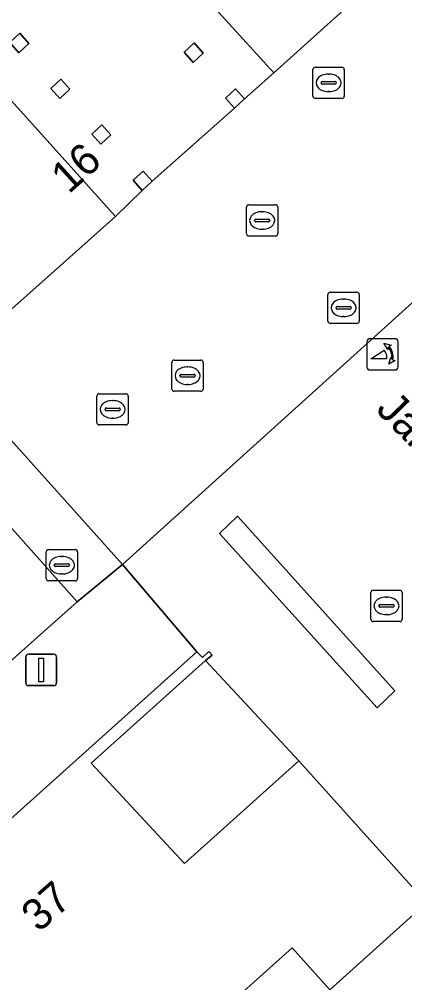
# Model space of a CAD drawing. Extents: x 162172 to 163187, y 382874 to 383685.
# Drawn here: x 162795.16 to 162807.47, y 383446.89 to 383477.69 of the extents above; entities that cross this region are included whole.
import ezdxf

# ---------------------------------------------------------------- set-up
doc = ezdxf.new("R2010")
doc.units = 0
for name, color, linetype in [('IMGEO_Brandkraan', 7, 'Continuous'), ('IMGEO_Erf', 7, 'Continuous'), ('IMGEO_Groenvoorziening', 7, 'Continuous'), ('IMGEO_Haag', 7, 'Continuous'), ('IMGEO_Kolk', 7, 'Continuous'), ('IMGEO_Lichtmast', 7, 'Continuous'), ('IMGEO_Openbare_ruimte_label', 7, 'Continuous'), ('IMGEO_Pand', 7, 'Continuous'), ('IMGEO_Pand_nummerreeks', 7, 'Continuous'), ('IMGEO_Pand_overbouw', 7, 'Continuous'), ('IMGEO_Poller', 7, 'Continuous'), ('IMGEO_Rijbaan_lokaal_open', 7, 'Continuous'), ('IMGEO_Rioolput', 7, 'Continuous'), ('IMGEO_Voetpad_open', 7, 'Continuous')]:
    doc.layers.add(name, color=color, linetype=linetype)

msp = doc.modelspace()

# ---------------------------------------------------------------- linework, layer by layer
at = {"layer": 'IMGEO_Brandkraan'}
for p, q in [((162804.539, 383475.227), (162804.539, 383476.079)), ((162804.614, 383476.153), (162805.466, 383476.153)), ((162805.54, 383476.079), (162805.54, 383475.227)), ((162805.027, 383475.933), (162805.052, 383475.933)), ((162804.798, 383475.647), (162804.798, 383475.659)), ((162805.236, 383475.61), (162804.838, 383475.61)), ((162804.841, 383475.696), (162805.239, 383475.696)), ((162805.282, 383475.659), (162805.282, 383475.647)), ((162805.466, 383475.153), (162804.614, 383475.153)), ((162805.05, 383475.373), (162805.025, 383475.373))]:
    msp.add_line(p, q, dxfattribs=at)
for points in [[(162804.539, 383475.227), (162804.539, 383476.079)], [(162804.614, 383476.153), (162805.466, 383476.153)], [(162805.54, 383476.079), (162805.54, 383475.227)], [(162805.466, 383475.153), (162804.614, 383475.153)]]:
    msp.add_lwpolyline(points, dxfattribs=at)
for centre, radius, start, end in [((162804.616, 383476.077), 0.0765, 91.552, 178.448), ((162804.616, 383476.077), 0.0765, 91.552, 178.448), ((162805.464, 383476.077), 0.0765, 1.552, 88.448), ((162805.464, 383476.077), 0.0765, 1.552, 88.448), ((162804.838, 383475.656), 0.0403, 85.8775, 175.7526), ((162804.835, 383475.646), 0.0366, 178.938, 274.7102), ((162805.239, 383475.653), 0.043, 264.8664, 352.4533), ((162805.243, 383475.658), 0.0386, 1.7309, 96.639), ((162804.616, 383475.229), 0.0765, 181.552, 268.448), ((162804.616, 383475.229), 0.0765, 181.552, 268.448), ((162805.464, 383475.229), 0.0765, 271.552, 358.448), ((162805.464, 383475.229), 0.0765, 271.552, 358.448)]:
    msp.add_arc(centre, radius, start, end, dxfattribs=at)
for centre, major_axis, ratio, start_param, end_param in [((162805.026, 383475.653), (-0.387, 0.002), 0.722429, 4.712389, 7.853982), ((162805.051, 383475.653), (-0.39, 0.002), 0.717154, 1.570796, 4.712389)]:
    msp.add_ellipse(centre, major_axis=major_axis, ratio=ratio, start_param=start_param, end_param=end_param, dxfattribs=at)
at = {"layer": 'IMGEO_Erf'}
msp.add_lwpolyline([(162801.107, 383457.182), (162797.453, 383453.902), (162800.432, 383450.699), (162804.086, 383453.979)], close=True, dxfattribs=at)
at = {"layer": 'IMGEO_Groenvoorziening'}
msp.add_lwpolyline([(162802.129, 383461.799), (162801.553, 383461.242), (162806.585, 383455.671), (162807.152, 383456.221)], close=True, dxfattribs=at)
at = {"layer": 'IMGEO_Haag'}
msp.add_lwpolyline([(162802.129, 383461.799), (162801.553, 383461.242), (162806.585, 383455.671), (162807.152, 383456.221)], close=True, dxfattribs=at)
at = {"layer": 'IMGEO_Kolk'}
for p, q in [((162800.031, 383465.866), (162800.031, 383466.718)), ((162800.106, 383466.792), (162800.958, 383466.792)), ((162800.519, 383466.572), (162800.544, 383466.572)), ((162801.032, 383466.718), (162801.032, 383465.866)), ((162800.29, 383466.286), (162800.29, 383466.298)), ((162800.728, 383466.249), (162800.33, 383466.249)), ((162800.333, 383466.335), (162800.731, 383466.335)), ((162800.774, 383466.298), (162800.774, 383466.286)), ((162800.542, 383466.012), (162800.517, 383466.012)), ((162800.958, 383465.792), (162800.106, 383465.792)), ((162806.387, 383458.507), (162806.387, 383459.359)), ((162806.462, 383459.433), (162807.314, 383459.433)), ((162806.875, 383459.213), (162806.9, 383459.213)), ((162807.388, 383459.359), (162807.388, 383458.507)), ((162806.646, 383458.927), (162806.646, 383458.939)), ((162807.084, 383458.89), (162806.686, 383458.89)), ((162806.689, 383458.976), (162807.087, 383458.976)), ((162807.13, 383458.939), (162807.13, 383458.927)), ((162806.898, 383458.653), (162806.873, 383458.653)), ((162807.314, 383458.433), (162806.462, 383458.433))]:
    msp.add_line(p, q, dxfattribs=at)
for points in [[(162800.031, 383465.866), (162800.031, 383466.718)], [(162800.106, 383466.792), (162800.958, 383466.792)], [(162801.032, 383466.718), (162801.032, 383465.866)], [(162800.958, 383465.792), (162800.106, 383465.792)], [(162806.387, 383458.507), (162806.387, 383459.359)], [(162806.462, 383459.433), (162807.314, 383459.433)], [(162807.388, 383459.359), (162807.388, 383458.507)], [(162807.314, 383458.433), (162806.462, 383458.433)]]:
    msp.add_lwpolyline(points, dxfattribs=at)
for centre, radius, start, end in [((162800.108, 383466.716), 0.0765, 91.552, 178.448), ((162800.108, 383466.716), 0.0765, 91.552, 178.448), ((162800.956, 383466.716), 0.0765, 1.552, 88.448), ((162800.956, 383466.716), 0.0765, 1.552, 88.448), ((162800.33, 383466.295), 0.0403, 85.8775, 175.7526), ((162800.327, 383466.285), 0.0366, 178.938, 274.7102), ((162800.731, 383466.292), 0.043, 264.8664, 352.4533), ((162800.735, 383466.297), 0.0386, 1.7309, 96.639), ((162800.108, 383465.868), 0.0765, 181.552, 268.448), ((162800.108, 383465.868), 0.0765, 181.552, 268.448), ((162800.956, 383465.868), 0.0765, 271.552, 358.448), ((162800.956, 383465.868), 0.0765, 271.552, 358.448), ((162806.464, 383459.357), 0.0765, 91.552, 178.448), ((162806.464, 383459.357), 0.0765, 91.552, 178.448), ((162807.312, 383459.357), 0.0765, 1.552, 88.448), ((162807.312, 383459.357), 0.0765, 1.552, 88.448), ((162806.686, 383458.936), 0.0403, 85.8775, 175.7526), ((162806.683, 383458.926), 0.0366, 178.938, 274.7102), ((162807.087, 383458.933), 0.043, 264.8664, 352.4533), ((162807.091, 383458.938), 0.0386, 1.7309, 96.639), ((162806.464, 383458.509), 0.0765, 181.552, 268.448), ((162806.464, 383458.509), 0.0765, 181.552, 268.448), ((162807.312, 383458.509), 0.0765, 271.552, 358.448), ((162807.312, 383458.509), 0.0765, 271.552, 358.448)]:
    msp.add_arc(centre, radius, start, end, dxfattribs=at)
for centre, major_axis, ratio, start_param, end_param in [((162800.518, 383466.292), (-0.387, 0.002), 0.722429, 4.712389, 7.853982), ((162800.543, 383466.292), (-0.39, 0.002), 0.717154, 1.570796, 4.712389), ((162806.874, 383458.933), (-0.387, 0.002), 0.722429, 4.712389, 7.853982), ((162806.899, 383458.933), (-0.39, 0.002), 0.717154, 1.570796, 4.712389)]:
    msp.add_ellipse(centre, major_axis=major_axis, ratio=ratio, start_param=start_param, end_param=end_param, dxfattribs=at)
at = {"layer": 'IMGEO_Lichtmast'}
for p, q in [((162795.46, 383457.385), (162796.25, 383457.385)), ((162796.25, 383457.385), (162795.46, 383457.385)), ((162795.36, 383456.485), (162795.36, 383457.285)), ((162795.36, 383457.285), (162795.36, 383456.485)), ((162796.35, 383457.285), (162796.35, 383456.485)), ((162796.35, 383456.485), (162796.35, 383457.285)), ((162796.25, 383456.385), (162795.46, 383456.385)), ((162795.46, 383456.385), (162796.25, 383456.385))]:
    msp.add_line(p, q, dxfattribs=at)
msp.add_lwpolyline([(162795.78, 383457.26), (162795.93, 383457.26), (162795.93, 383456.51), (162795.78, 383456.51), (162795.78, 383457.26)], dxfattribs=at)
for centre, start, end in [((162795.46, 383457.285), 90, 180), ((162795.46, 383457.285), 90, 180), ((162796.25, 383457.285), 0, 90), ((162796.25, 383457.285), 360, 90), ((162795.46, 383456.485), 180, 270), ((162795.46, 383456.485), 180, 270), ((162796.25, 383456.485), 270, 0), ((162796.25, 383456.485), 270, 0)]:
    msp.add_arc(centre, 0.1, start, end, dxfattribs=at)
at = {"layer": 'IMGEO_Pand'}
for points in [[(162801.418, 383485.491), (162799.203, 383483.506), (162797.681, 383482.143), (162803.286, 383475.971), (162807.002, 383479.326)], [(162792.623, 383477.611), (162791.154, 383476.295), (162788.939, 383474.311), (162794.503, 383468.063), (162798.228, 383471.38)], [(162795.171, 383477.238), (162794.851, 383476.94), (162795.14, 383476.615), (162795.46, 383476.913)], [(162800.74, 383476.931), (162800.419, 383476.633), (162800.709, 383476.308), (162801.029, 383476.606)], [(162796.485, 383475.773), (162796.165, 383475.475), (162796.454, 383475.15), (162796.774, 383475.448)], [(162802.062, 383475.466), (162801.742, 383475.168), (162802.031, 383474.843), (162802.351, 383475.14)], [(162797.79, 383474.314), (162797.469, 383474.016), (162797.759, 383473.691), (162798.079, 383473.988)], [(162799.115, 383472.835), (162798.794, 383472.538), (162799.083, 383472.212), (162799.404, 383472.51)], [(162800.782, 383445.227), (162803.871, 383448), (162805.073, 383446.661), (162808.164, 383449.436), (162804.086, 383453.979), (162800.432, 383450.699), (162797.453, 383453.902), (162801.107, 383457.182), (162801.317, 383457.36), (162801.215, 383457.473), (162801.008, 383457.285), (162800.833, 383457.464), (162791.223, 383448.84), (162797.285, 383442.087)], [(162800.782, 383445.227), (162810.075, 383434.878), (162813.91, 383438.319), (162816.255, 383440.423), (162808.164, 383449.436), (162805.073, 383446.661), (162803.871, 383448)]]:
    msp.add_lwpolyline(points, close=True, dxfattribs=at)
at = {"layer": 'IMGEO_Pand_overbouw'}
msp.add_lwpolyline([(162792.623, 383477.611), (162798.228, 383471.38), (162799.083, 383472.212), (162799.404, 383472.51), (162802.031, 383474.843), (162802.351, 383475.14), (162803.286, 383475.971), (162797.681, 383482.143), (162796.774, 383481.341), (162796.453, 383481.043), (162793.853, 383478.709), (162793.533, 383478.411)], close=True, dxfattribs=at)
at = {"layer": 'IMGEO_Poller'}
for p, q in [((162807.166, 383467.473), (162806.358, 383467.473)), ((162807.166, 383467.473), (162806.358, 383467.473)), ((162806.264, 383467.378), (162806.264, 383466.571)), ((162806.264, 383467.378), (162806.264, 383466.571)), ((162807.26, 383466.571), (162807.26, 383467.378)), ((162807.26, 383466.571), (162807.26, 383467.378)), ((162806.358, 383466.476), (162807.166, 383466.476)), ((162806.358, 383466.476), (162807.166, 383466.476))]:
    msp.add_line(p, q, dxfattribs=at)
for points in [[(162806.943, 383467.202), (162806.931, 383467.129), (162806.806, 383467.334)], [(162806.806, 383467.334), (162807.037, 383467.268), (162806.966, 383467.236)], [(162806.899, 383466.829), (162806.386, 383466.829), (162806.816, 383467.104)], [(162806.959, 383466.657), (162807.025, 383466.888), (162807.055, 383466.82)], [(162807.091, 383466.793), (162807.163, 383466.782), (162806.959, 383466.657)]]:
    msp.add_lwpolyline(points, dxfattribs=at)
for centre, radius, start, end in [((162806.358, 383467.378), 0.0946, 90, 180), ((162806.358, 383467.378), 0.0946, 90, 180), ((162807.166, 383467.378), 0.0946, 0, 90), ((162807.166, 383467.378), 0.0946, 0, 90), ((162806.585, 383466.889), 0.476, 351.7527, 41.1691), ((162806.585, 383466.889), 0.516, 349.3569, 42.2912), ((162806.571, 383466.879), 0.332, 351.3247, 42.4854), ((162806.358, 383466.571), 0.0946, 180, 270), ((162806.358, 383466.571), 0.0946, 180, 270), ((162807.166, 383466.571), 0.0946, 270, 0), ((162807.166, 383466.571), 0.0946, 270, 0)]:
    msp.add_arc(centre, radius, start, end, dxfattribs=at)
at = {"layer": 'IMGEO_Rijbaan_lokaal_open'}
for points in [[(162814.328, 383474.613), (162810.977, 383478.382), (162809.262, 383480.35), (162808.208, 383480.423), (162807.002, 383479.326), (162803.286, 383475.971), (162802.351, 383475.14), (162802.031, 383474.843), (162799.404, 383472.51), (162799.083, 383472.212), (162798.228, 383471.38), (162794.503, 383468.063), (162793.67, 383467.321), (162793.633, 383466.272), (162793.322, 383465.996), (162794.891, 383464.244), (162798.454, 383460.252)], [(162797.001, 383459.063), (162798.454, 383460.252), (162794.891, 383464.244), (162793.464, 383463.039)], [(162795.051, 383457.315), (162797.001, 383459.063), (162793.464, 383463.039), (162793.331, 383462.919), (162778.104, 383449.217), (162777.177, 383448.382), (162773.133, 383444.8), (162772.219, 383443.956), (162733.422, 383409.153), (162733.42, 383409.152), (162736.967, 383405.198), (162741.498, 383409.238), (162752.129, 383418.852)]]:
    msp.add_lwpolyline(points, close=True, dxfattribs=at)
at = {"layer": 'IMGEO_Rioolput'}
for p, q in [((162802.415, 383470.829), (162802.415, 383471.681)), ((162802.49, 383471.755), (162803.342, 383471.755)), ((162802.903, 383471.535), (162802.928, 383471.535)), ((162803.416, 383471.681), (162803.416, 383470.829)), ((162802.674, 383471.249), (162802.674, 383471.261)), ((162803.112, 383471.212), (162802.714, 383471.212)), ((162802.717, 383471.298), (162803.115, 383471.298)), ((162803.158, 383471.261), (162803.158, 383471.249)), ((162802.926, 383470.975), (162802.901, 383470.975)), ((162803.342, 383470.755), (162802.49, 383470.755)), ((162805.018, 383468.036), (162805.018, 383468.888)), ((162805.093, 383468.962), (162805.945, 383468.962)), ((162805.506, 383468.742), (162805.531, 383468.742)), ((162806.019, 383468.888), (162806.019, 383468.036)), ((162805.277, 383468.456), (162805.277, 383468.468)), ((162805.715, 383468.419), (162805.317, 383468.419)), ((162805.32, 383468.505), (162805.718, 383468.505)), ((162805.761, 383468.468), (162805.761, 383468.456)), ((162805.529, 383468.182), (162805.504, 383468.182)), ((162805.945, 383467.962), (162805.093, 383467.962)), ((162797.637, 383464.79), (162797.637, 383465.642)), ((162797.712, 383465.716), (162798.564, 383465.716)), ((162798.638, 383465.642), (162798.638, 383464.79)), ((162798.125, 383465.496), (162798.15, 383465.496)), ((162797.896, 383465.21), (162797.896, 383465.222)), ((162798.334, 383465.173), (162797.936, 383465.173)), ((162797.939, 383465.259), (162798.337, 383465.259)), ((162798.38, 383465.222), (162798.38, 383465.21)), ((162798.564, 383464.716), (162797.712, 383464.716)), ((162798.148, 383464.936), (162798.123, 383464.936)), ((162796.091, 383460.733), (162796.943, 383460.733)), ((162796.016, 383459.807), (162796.016, 383460.659)), ((162796.504, 383460.513), (162796.529, 383460.513)), ((162797.017, 383460.659), (162797.017, 383459.807)), ((162796.275, 383460.227), (162796.275, 383460.239)), ((162796.713, 383460.19), (162796.315, 383460.19)), ((162796.318, 383460.276), (162796.716, 383460.276)), ((162796.759, 383460.239), (162796.759, 383460.227)), ((162796.527, 383459.953), (162796.502, 383459.953)), ((162796.943, 383459.733), (162796.091, 383459.733))]:
    msp.add_line(p, q, dxfattribs=at)
for points in [[(162802.415, 383470.829), (162802.415, 383471.681)], [(162802.49, 383471.755), (162803.342, 383471.755)], [(162803.416, 383471.681), (162803.416, 383470.829)], [(162803.342, 383470.755), (162802.49, 383470.755)], [(162805.018, 383468.036), (162805.018, 383468.888)], [(162805.093, 383468.962), (162805.945, 383468.962)], [(162806.019, 383468.888), (162806.019, 383468.036)], [(162805.945, 383467.962), (162805.093, 383467.962)], [(162797.637, 383464.79), (162797.637, 383465.642)], [(162797.712, 383465.716), (162798.564, 383465.716)], [(162798.638, 383465.642), (162798.638, 383464.79)], [(162798.564, 383464.716), (162797.712, 383464.716)], [(162796.091, 383460.733), (162796.943, 383460.733)], [(162796.016, 383459.807), (162796.016, 383460.659)], [(162797.017, 383460.659), (162797.017, 383459.807)], [(162796.943, 383459.733), (162796.091, 383459.733)]]:
    msp.add_lwpolyline(points, dxfattribs=at)
for centre, radius, start, end in [((162802.492, 383471.679), 0.0765, 91.552, 178.448), ((162802.492, 383471.679), 0.0765, 91.552, 178.448), ((162803.34, 383471.679), 0.0765, 1.552, 88.448), ((162803.34, 383471.679), 0.0765, 1.552, 88.448), ((162802.714, 383471.258), 0.0403, 85.8775, 175.7526), ((162802.711, 383471.248), 0.0366, 178.938, 274.7102), ((162803.115, 383471.255), 0.043, 264.8664, 352.4533), ((162803.119, 383471.26), 0.0386, 1.7309, 96.639), ((162802.492, 383470.831), 0.0765, 181.552, 268.448), ((162802.492, 383470.831), 0.0765, 181.552, 268.448), ((162803.34, 383470.831), 0.0765, 271.552, 358.448), ((162803.34, 383470.831), 0.0765, 271.552, 358.448), ((162805.095, 383468.886), 0.0765, 91.552, 178.448), ((162805.095, 383468.886), 0.0765, 91.552, 178.448), ((162805.943, 383468.886), 0.0765, 1.552, 88.448), ((162805.943, 383468.886), 0.0765, 1.552, 88.448), ((162805.317, 383468.465), 0.0403, 85.8775, 175.7526), ((162805.314, 383468.455), 0.0366, 178.938, 274.7102), ((162805.718, 383468.462), 0.043, 264.8664, 352.4533), ((162805.722, 383468.467), 0.0386, 1.7309, 96.639), ((162805.095, 383468.038), 0.0765, 181.552, 268.448), ((162805.095, 383468.038), 0.0765, 181.552, 268.448), ((162805.943, 383468.038), 0.0765, 271.552, 358.448), ((162805.943, 383468.038), 0.0765, 271.552, 358.448), ((162797.714, 383465.64), 0.0765, 91.552, 178.448), ((162797.714, 383465.64), 0.0765, 91.552, 178.448), ((162798.562, 383465.64), 0.0765, 1.552, 88.448), ((162798.562, 383465.64), 0.0765, 1.552, 88.448), ((162797.936, 383465.219), 0.0403, 85.8775, 175.7526), ((162797.933, 383465.209), 0.0366, 178.938, 274.7102), ((162798.337, 383465.216), 0.043, 264.8664, 352.4533), ((162798.341, 383465.221), 0.0386, 1.7309, 96.639), ((162797.714, 383464.792), 0.0765, 181.552, 268.448), ((162797.714, 383464.792), 0.0765, 181.552, 268.448), ((162798.562, 383464.792), 0.0765, 271.552, 358.448), ((162798.562, 383464.792), 0.0765, 271.552, 358.448), ((162796.093, 383460.657), 0.0765, 91.552, 178.448), ((162796.093, 383460.657), 0.0765, 91.552, 178.448), ((162796.941, 383460.657), 0.0765, 1.552, 88.448), ((162796.941, 383460.657), 0.0765, 1.552, 88.448), ((162796.315, 383460.236), 0.0403, 85.8775, 175.7526), ((162796.312, 383460.226), 0.0366, 178.938, 274.7102), ((162796.716, 383460.233), 0.043, 264.8664, 352.4533), ((162796.72, 383460.238), 0.0386, 1.7309, 96.639), ((162796.093, 383459.809), 0.0765, 181.552, 268.448), ((162796.093, 383459.809), 0.0765, 181.552, 268.448), ((162796.941, 383459.809), 0.0765, 271.552, 358.448), ((162796.941, 383459.809), 0.0765, 271.552, 358.448)]:
    msp.add_arc(centre, radius, start, end, dxfattribs=at)
for centre, major_axis, ratio, start_param, end_param in [((162802.902, 383471.255), (-0.387, 0.002), 0.722429, 4.712389, 7.853982), ((162802.927, 383471.255), (-0.39, 0.002), 0.717154, 1.570796, 4.712389), ((162805.505, 383468.462), (-0.387, 0.002), 0.722429, 4.712389, 7.853982), ((162805.53, 383468.462), (-0.39, 0.002), 0.717154, 1.570796, 4.712389), ((162798.124, 383465.216), (-0.387, 0.002), 0.722429, 4.712389, 7.853982), ((162798.149, 383465.216), (-0.39, 0.002), 0.717154, 1.570796, 4.712389), ((162796.503, 383460.233), (-0.387, 0.002), 0.722429, 4.712389, 7.853982), ((162796.528, 383460.233), (-0.39, 0.002), 0.717154, 1.570796, 4.712389)]:
    msp.add_ellipse(centre, major_axis=major_axis, ratio=ratio, start_param=start_param, end_param=end_param, dxfattribs=at)
at = {"layer": 'IMGEO_Voetpad_open'}
for points in [[(162797.681, 383482.143), (162796.774, 383481.341), (162797.063, 383481.016), (162796.742, 383480.718), (162796.453, 383481.043), (162793.853, 383478.709), (162794.142, 383478.384), (162793.822, 383478.086), (162793.533, 383478.411), (162792.623, 383477.611), (162798.228, 383471.38), (162799.083, 383472.212), (162798.794, 383472.538), (162799.115, 383472.835), (162799.404, 383472.51), (162802.031, 383474.843), (162801.742, 383475.168), (162802.062, 383475.466), (162802.351, 383475.14), (162803.286, 383475.971)], [(162795.46, 383476.913), (162795.14, 383476.615), (162794.851, 383476.94), (162795.171, 383477.238)], [(162800.74, 383476.931), (162801.029, 383476.606), (162800.709, 383476.308), (162800.419, 383476.633)], [(162796.485, 383475.773), (162796.774, 383475.448), (162796.454, 383475.15), (162796.165, 383475.475)], [(162797.79, 383474.314), (162798.079, 383473.988), (162797.759, 383473.691), (162797.469, 383474.016)], [(162807.152, 383456.221), (162806.585, 383455.671), (162801.553, 383461.242), (162802.129, 383461.799)]]:
    msp.add_lwpolyline(points, close=True, dxfattribs=at)
for points in [[(162841.719, 383444.056), (162833.566, 383453.142), (162832.157, 383454.696), (162824.074, 383463.719), (162822.612, 383465.352), (162819.646, 383468.641), (162817.051, 383471.532), (162816.898, 383471.388), (162816.8, 383471.491), (162817.017, 383471.695), (162816.859, 383471.878), (162814.328, 383474.613), (162798.454, 383460.252), (162800.833, 383457.464), (162801.008, 383457.285), (162801.215, 383457.473), (162801.317, 383457.36), (162801.107, 383457.182), (162804.086, 383453.979), (162808.164, 383449.436), (162816.255, 383440.423)], [(162775.917, 383422.904), (162769.853, 383429.661), (162774.254, 383433.612), (162778.496, 383437.418), (162782.738, 383441.225), (162786.98, 383445.032), (162791.223, 383448.84), (162800.833, 383457.464), (162798.454, 383460.252), (162797.001, 383459.063), (162795.051, 383457.315)]]:
    msp.add_lwpolyline(points, dxfattribs=at)

# ---------------------------------------------------------------- texts
at = {"layer": 'IMGEO_Openbare_ruimte_label'}
msp.add_text('Jan Steenstraat', height=1, rotation=314.2707, dxfattribs=at).set_placement((162806.515, 383465.181))
at = {"layer": 'IMGEO_Pand_nummerreeks'}
for s, rotation, p in [('15                             16', 42.078, (162787.638, 383463.863)), ('37', 41.2361, (162795.779, 383448.472))]:
    msp.add_text(s, height=1, rotation=rotation, dxfattribs=at).set_placement(p)

doc.saveas('drawing.dxf')
